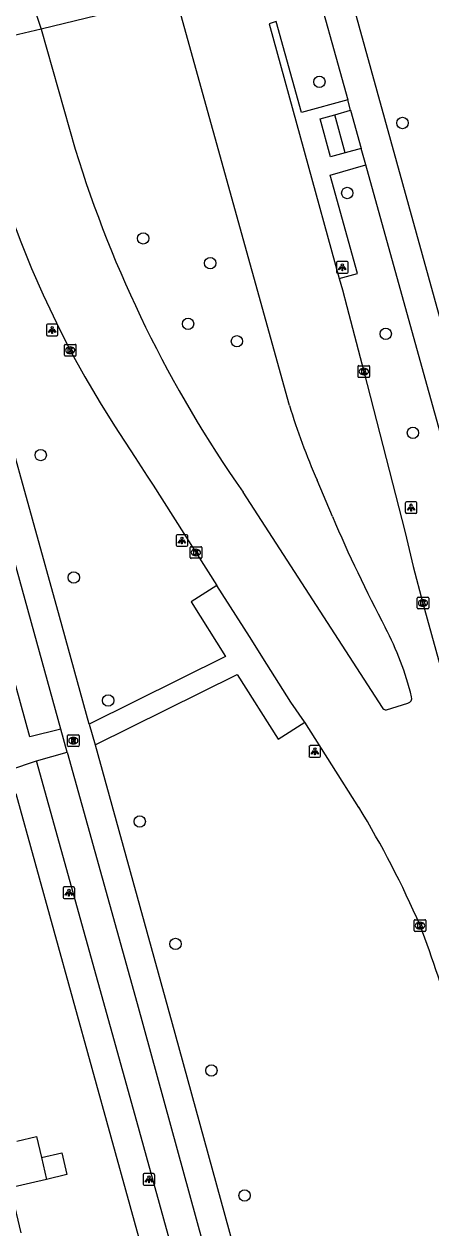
# Model space of a CAD drawing. Extents: x 158038 to 159242, y 380133 to 381214.
# Drawn here: x 159059 to 159094, y 380870 to 380973.5 of the extents above; entities that cross this region are included whole.
import ezdxf

# ---------------------------------------------------------------- set-up
doc = ezdxf.new("R2010")
doc.units = 0
for name, color, linetype in [('IMGEO_Boom', 7, 'Continuous'), ('IMGEO_Fietspad_open', 7, 'Continuous'), ('IMGEO_Kolk', 7, 'Continuous'), ('IMGEO_Lichtpunt', 7, 'Continuous'), ('IMGEO_Pand', 7, 'Continuous'), ('IMGEO_Rijbaan_lokaal_gesloten', 7, 'Continuous'), ('IMGEO_Rijbaan_lokaal_open', 7, 'Continuous'), ('IMGEO_Rioolput', 7, 'Continuous'), ('IMGEO_Voetpad_open', 7, 'Continuous')]:
    doc.layers.add(name, color=color, linetype=linetype)

msp = doc.modelspace()

# ---------------------------------------------------------------- linework, layer by layer
at = {"layer": 'IMGEO_Boom'}
for centre in [(159084.4, 380968.55), (159091.56, 380965.01), (159086.8, 380958.99), (159069.23, 380955.09), (159075, 380952.96), (159073.09, 380947.74), (159090.11, 380946.88), (159077.3, 380946.24), (159092.46, 380938.37), (159060.4, 380936.46), (159063.25, 380925.93), (159066.21, 380915.35), (159068.93, 380904.95), (159072.01, 380894.42), (159075.1, 380883.54), (159077.96, 380872.79)]:
    msp.add_circle(centre, 0.489, dxfattribs=at)
at = {"layer": 'IMGEO_Fietspad_open'}
for points in [[(159125.11, 380838.91), (159086.14, 380979.46)], [(159083.54, 380978.84), (159086.84, 380966.99)], [(159072.04, 380975.91), (159060.44, 380973.09)], [(159064.58, 380913.32), (159062.02, 380922.58), (159055.01, 380947.67), (159049.36, 380967.75), (159048.68, 380970.24), (159053.51, 380971.36), (159056.02, 380972.04)], [(159087.09, 380966.1), (159088.01, 380962.83)], [(159129.66, 380814.09), (159129.35, 380815.07), (159128.73, 380817.04), (159128.41, 380818.03), (159127.51, 380820.87), (159123.67, 380834.64), (159122.9, 380837.39), (159119.43, 380849.85), (159111.3, 380878.95), (159102.36, 380911.37), (159093.38, 380943.57), (159088.41, 380961.4)], [(159062.13, 380912.88), (159056.73, 380932.32), (159051.58, 380950.8), (159049.83, 380957.04)], [(159064.58, 380913.32), (159065.08, 380911.54)], [(159062.67, 380910.92), (159062.13, 380912.88)], [(159065.08, 380911.54), (159071.95, 380886.76), (159082.41, 380848.78), (159089.88, 380821.73), (159095.65, 380801.2), (159096.57, 380797.95), (159097.77, 380794.8), (159098.63, 380792.96)], [(159062.67, 380910.92), (159068.7, 380889.29), (159076.66, 380860.32), (159084.69, 380831.47), (159086.49, 380825.02)]]:
    msp.add_lwpolyline(points, dxfattribs=at)
at = {"layer": 'IMGEO_Kolk'}
for p, q in [((159062.44, 380945.04), (159062.44, 380945.9)), ((159062.52, 380945.97), (159063.37, 380945.97)), ((159062.93, 380945.75), (159062.95, 380945.75)), ((159063.44, 380945.9), (159063.44, 380945.04)), ((159063.37, 380944.97), (159062.52, 380944.97)), ((159062.95, 380945.19), (159062.93, 380945.19)), ((159087.73, 380943.22), (159087.73, 380944.07)), ((159087.8, 380944.14), (159088.66, 380944.14)), ((159088.24, 380943.36), (159088.21, 380943.36)), ((159088.22, 380943.92), (159088.24, 380943.92)), ((159088.73, 380944.07), (159088.73, 380943.22)), ((159088.66, 380943.14), (159087.8, 380943.14)), ((159073.27, 380927.65), (159073.27, 380928.5)), ((159073.35, 380928.58), (159074.2, 380928.58)), ((159073.76, 380928.36), (159073.78, 380928.36)), ((159073.78, 380927.8), (159073.76, 380927.8)), ((159074.27, 380928.5), (159074.27, 380927.65)), ((159074.2, 380927.58), (159073.35, 380927.58)), ((159092.82, 380923.31), (159092.82, 380924.16)), ((159092.89, 380924.24), (159093.75, 380924.24)), ((159093.31, 380924.01), (159093.33, 380924.01)), ((159093.82, 380924.16), (159093.82, 380923.31)), ((159093.75, 380923.23), (159092.89, 380923.23)), ((159093.33, 380923.46), (159093.3, 380923.46)), ((159092.57, 380895.58), (159092.57, 380896.43)), ((159092.64, 380896.5), (159093.49, 380896.5)), ((159093.08, 380895.72), (159093.05, 380895.72)), ((159093.06, 380896.28), (159093.08, 380896.28)), ((159093.57, 380896.43), (159093.57, 380895.58)), ((159093.49, 380895.5), (159092.64, 380895.5))]:
    msp.add_line(p, q, dxfattribs=at)
for points in [[(159062.44, 380945.04), (159062.44, 380945.9)], [(159062.52, 380945.97), (159063.37, 380945.97)], [(159062.76, 380945.67), (159062.89, 380945.67), (159062.89, 380945.52), (159063.01, 380945.67), (159063.18, 380945.67), (159063.03, 380945.52), (159063.19, 380945.27), (159063.03, 380945.27), (159062.95, 380945.44), (159062.89, 380945.37), (159062.89, 380945.27), (159062.76, 380945.27), (159062.76, 380945.67)], [(159063.44, 380945.9), (159063.44, 380945.04)], [(159063.37, 380944.97), (159062.52, 380944.97)], [(159087.73, 380943.22), (159087.73, 380944.07)], [(159087.8, 380944.14), (159088.66, 380944.14)], [(159088.05, 380943.84), (159088.17, 380943.84), (159088.17, 380943.69), (159088.3, 380943.84), (159088.47, 380943.84), (159088.32, 380943.69), (159088.47, 380943.44), (159088.32, 380943.44), (159088.24, 380943.61), (159088.17, 380943.54), (159088.17, 380943.44), (159088.05, 380943.44), (159088.05, 380943.84)], [(159088.73, 380944.07), (159088.73, 380943.22)], [(159088.66, 380943.14), (159087.8, 380943.14)], [(159073.27, 380927.65), (159073.27, 380928.5)], [(159073.35, 380928.58), (159074.2, 380928.58)], [(159073.59, 380928.28), (159073.72, 380928.28), (159073.72, 380928.12), (159073.84, 380928.28), (159074.01, 380928.28), (159073.86, 380928.13), (159074.02, 380927.88), (159073.86, 380927.88), (159073.78, 380928.04), (159073.72, 380927.97), (159073.72, 380927.88), (159073.59, 380927.88), (159073.59, 380928.28)], [(159074.27, 380928.5), (159074.27, 380927.65)], [(159074.2, 380927.58), (159073.35, 380927.58)], [(159092.82, 380923.31), (159092.82, 380924.16)], [(159092.89, 380924.24), (159093.75, 380924.24)], [(159093.14, 380923.93), (159093.26, 380923.93), (159093.26, 380923.78), (159093.39, 380923.93), (159093.56, 380923.93), (159093.41, 380923.78), (159093.56, 380923.53), (159093.41, 380923.53), (159093.33, 380923.7), (159093.26, 380923.63), (159093.26, 380923.53), (159093.14, 380923.53), (159093.14, 380923.93)], [(159093.82, 380924.16), (159093.82, 380923.31)], [(159093.75, 380923.23), (159092.89, 380923.23)], [(159092.57, 380895.58), (159092.57, 380896.43)], [(159092.64, 380896.5), (159093.49, 380896.5)], [(159092.89, 380896.2), (159093.01, 380896.2), (159093.01, 380896.05), (159093.14, 380896.2), (159093.31, 380896.2), (159093.16, 380896.05), (159093.31, 380895.8), (159093.16, 380895.8), (159093.08, 380895.97), (159093.01, 380895.9), (159093.01, 380895.8), (159092.89, 380895.8), (159092.89, 380896.2)], [(159093.57, 380896.43), (159093.57, 380895.58)], [(159093.49, 380895.5), (159092.64, 380895.5)]]:
    msp.add_lwpolyline(points, dxfattribs=at)
for centre, start, end in [((159062.52, 380945.9), 91.552, 178.448), ((159062.52, 380945.9), 91.552, 178.448), ((159063.37, 380945.9), 1.552, 88.448), ((159063.37, 380945.9), 1.552, 88.448), ((159062.52, 380945.05), 181.552, 268.448), ((159062.52, 380945.05), 181.552, 268.448), ((159063.37, 380945.05), 271.552, 358.448), ((159063.37, 380945.05), 271.552, 358.448), ((159087.8, 380944.07), 91.552, 178.448), ((159087.8, 380944.07), 91.552, 178.448), ((159087.8, 380943.22), 181.552, 268.448), ((159087.8, 380943.22), 181.552, 268.448), ((159088.65, 380944.07), 1.552, 88.448), ((159088.65, 380944.07), 1.552, 88.448), ((159088.65, 380943.22), 271.552, 358.448), ((159088.65, 380943.22), 271.552, 358.448), ((159073.35, 380928.5), 91.552, 178.448), ((159073.35, 380928.5), 91.552, 178.448), ((159074.2, 380928.5), 1.552, 88.448), ((159074.2, 380928.5), 1.552, 88.448), ((159073.35, 380927.65), 181.552, 268.448), ((159073.35, 380927.65), 181.552, 268.448), ((159074.2, 380927.65), 271.552, 358.448), ((159074.2, 380927.65), 271.552, 358.448), ((159092.9, 380924.16), 91.552, 178.448), ((159092.9, 380924.16), 91.552, 178.448), ((159093.74, 380924.16), 1.552, 88.448), ((159093.74, 380924.16), 1.552, 88.448), ((159092.9, 380923.31), 181.552, 268.448), ((159092.9, 380923.31), 181.552, 268.448), ((159093.74, 380923.31), 271.552, 358.448), ((159093.74, 380923.31), 271.552, 358.448), ((159092.64, 380896.43), 91.552, 178.448), ((159092.64, 380896.43), 91.552, 178.448), ((159093.49, 380896.43), 1.552, 88.448), ((159093.49, 380896.43), 1.552, 88.448), ((159092.64, 380895.58), 181.552, 268.448), ((159092.64, 380895.58), 181.552, 268.448), ((159093.49, 380895.58), 271.552, 358.448), ((159093.49, 380895.58), 271.552, 358.448)]:
    msp.add_arc(centre, 0.0765, start, end, dxfattribs=at)
for centre, major_axis, ratio, start_param, end_param in [((159062.93, 380945.47), (-0.387, 0.002), 0.722429, 4.712389, 7.853982), ((159062.95, 380945.47), (-0.39, 0.002), 0.717154, 1.570796, 4.712389), ((159088.22, 380943.64), (-0.387, 0.002), 0.722429, 4.712389, 7.853982), ((159088.24, 380943.64), (-0.39, 0.002), 0.717154, 1.570796, 4.712389), ((159073.76, 380928.08), (-0.387, 0.002), 0.722429, 4.712389, 7.853982), ((159073.78, 380928.08), (-0.39, 0.002), 0.717154, 1.570796, 4.712389), ((159093.31, 380923.73), (-0.387, 0.002), 0.722429, 4.712389, 7.853982), ((159093.33, 380923.73), (-0.39, 0.002), 0.717154, 1.570796, 4.712389), ((159093.05, 380896), (-0.387, 0.002), 0.722429, 4.712389, 7.853982), ((159093.08, 380896), (-0.39, 0.002), 0.717154, 1.570796, 4.712389)]:
    msp.add_ellipse(centre, major_axis=major_axis, ratio=ratio, start_param=start_param, end_param=end_param, dxfattribs=at)
at = {"layer": 'IMGEO_Lichtpunt'}
for p, q in [((159085.88, 380953), (159085.88, 380952.19)), ((159085.88, 380953), (159085.88, 380952.19)), ((159086.78, 380953.1), (159085.97, 380953.1)), ((159086.78, 380953.1), (159085.97, 380953.1)), ((159086.87, 380952.19), (159086.87, 380953)), ((159086.87, 380952.19), (159086.87, 380953)), ((159085.97, 380952.1), (159086.78, 380952.1)), ((159085.97, 380952.1), (159086.78, 380952.1)), ((159060.89, 380947.62), (159060.89, 380946.81)), ((159060.89, 380947.62), (159060.89, 380946.81)), ((159061.79, 380947.71), (159060.99, 380947.71)), ((159061.79, 380947.71), (159060.99, 380947.71)), ((159061.89, 380946.81), (159061.89, 380947.62)), ((159061.89, 380946.81), (159061.89, 380947.62)), ((159060.99, 380946.71), (159061.79, 380946.71)), ((159060.99, 380946.71), (159061.79, 380946.71)), ((159091.8, 380932.35), (159091.8, 380931.54)), ((159091.8, 380932.35), (159091.8, 380931.54)), ((159092.71, 380932.44), (159091.9, 380932.44)), ((159092.71, 380932.44), (159091.9, 380932.44)), ((159092.8, 380931.54), (159092.8, 380932.35)), ((159092.8, 380931.54), (159092.8, 380932.35)), ((159091.9, 380931.45), (159092.71, 380931.45)), ((159091.9, 380931.45), (159092.71, 380931.45)), ((159072.06, 380929.51), (159072.06, 380928.71)), ((159072.06, 380929.51), (159072.06, 380928.71)), ((159072.97, 380929.61), (159072.16, 380929.61)), ((159072.97, 380929.61), (159072.16, 380929.61)), ((159073.06, 380928.71), (159073.06, 380929.51)), ((159073.06, 380928.71), (159073.06, 380929.51)), ((159072.16, 380928.61), (159072.97, 380928.61)), ((159072.16, 380928.61), (159072.97, 380928.61)), ((159083.51, 380911.37), (159083.51, 380910.57)), ((159083.51, 380911.37), (159083.51, 380910.57)), ((159084.41, 380911.47), (159083.6, 380911.47)), ((159084.41, 380911.47), (159083.6, 380911.47)), ((159084.5, 380910.57), (159084.5, 380911.37)), ((159084.5, 380910.57), (159084.5, 380911.37)), ((159083.6, 380910.47), (159084.41, 380910.47)), ((159083.6, 380910.47), (159084.41, 380910.47)), ((159062.33, 380899.23), (159062.33, 380898.42)), ((159062.33, 380899.23), (159062.33, 380898.42)), ((159063.23, 380899.33), (159062.42, 380899.33)), ((159063.23, 380899.33), (159062.42, 380899.33)), ((159063.33, 380898.42), (159063.33, 380899.23)), ((159063.33, 380898.42), (159063.33, 380899.23)), ((159062.42, 380898.33), (159063.23, 380898.33)), ((159062.42, 380898.33), (159063.23, 380898.33)), ((159069.22, 380874.58), (159069.22, 380873.77)), ((159069.22, 380874.58), (159069.22, 380873.77)), ((159070.12, 380874.67), (159069.32, 380874.67)), ((159070.12, 380874.67), (159069.32, 380874.67)), ((159070.22, 380873.77), (159070.22, 380874.58)), ((159070.22, 380873.77), (159070.22, 380874.58)), ((159069.32, 380873.67), (159070.12, 380873.67)), ((159069.32, 380873.67), (159070.12, 380873.67))]:
    msp.add_line(p, q, dxfattribs=at)
for points in [[(159086.25, 380952.66), (159086.29, 380952.64), (159086.1, 380952.37), (159086.06, 380952.4), (159086.25, 380952.66)], [(159086.35, 380952.62), (159086.4, 380952.62), (159086.4, 380952.29), (159086.35, 380952.29), (159086.35, 380952.62)], [(159086.46, 380952.64), (159086.5, 380952.66), (159086.69, 380952.4), (159086.65, 380952.37), (159086.46, 380952.64)], [(159061.27, 380947.28), (159061.3, 380947.25), (159061.12, 380946.99), (159061.08, 380947.02), (159061.27, 380947.28)], [(159061.37, 380947.23), (159061.42, 380947.23), (159061.42, 380946.91), (159061.37, 380946.91), (159061.37, 380947.23)], [(159061.48, 380947.25), (159061.52, 380947.28), (159061.7, 380947.02), (159061.66, 380946.99), (159061.48, 380947.25)], [(159092.18, 380932.01), (159092.22, 380931.98), (159092.03, 380931.72), (159091.99, 380931.75), (159092.18, 380932.01)], [(159092.28, 380931.96), (159092.33, 380931.96), (159092.33, 380931.64), (159092.28, 380931.64), (159092.28, 380931.96)], [(159092.39, 380931.98), (159092.43, 380932.01), (159092.61, 380931.75), (159092.58, 380931.72), (159092.39, 380931.98)], [(159072.44, 380929.18), (159072.48, 380929.15), (159072.29, 380928.89), (159072.25, 380928.91), (159072.44, 380929.18)], [(159072.54, 380929.13), (159072.59, 380929.13), (159072.59, 380928.81), (159072.54, 380928.81), (159072.54, 380929.13)], [(159072.65, 380929.15), (159072.69, 380929.18), (159072.88, 380928.91), (159072.84, 380928.89), (159072.65, 380929.15)], [(159083.88, 380911.04), (159083.92, 380911.01), (159083.73, 380910.75), (159083.69, 380910.77), (159083.88, 380911.04)], [(159083.98, 380910.99), (159084.03, 380910.99), (159084.03, 380910.67), (159083.98, 380910.67), (159083.98, 380910.99)], [(159084.09, 380911.01), (159084.13, 380911.04), (159084.32, 380910.77), (159084.28, 380910.75), (159084.09, 380911.01)], [(159062.7, 380898.89), (159062.74, 380898.87), (159062.55, 380898.6), (159062.52, 380898.63), (159062.7, 380898.89)], [(159062.8, 380898.85), (159062.85, 380898.85), (159062.85, 380898.52), (159062.8, 380898.52), (159062.8, 380898.85)], [(159062.91, 380898.87), (159062.95, 380898.89), (159063.14, 380898.63), (159063.1, 380898.6), (159062.91, 380898.87)], [(159069.6, 380874.24), (159069.63, 380874.21), (159069.45, 380873.95), (159069.41, 380873.98), (159069.6, 380874.24)], [(159069.7, 380874.19), (159069.75, 380874.19), (159069.75, 380873.87), (159069.7, 380873.87), (159069.7, 380874.19)], [(159069.81, 380874.21), (159069.85, 380874.24), (159070.03, 380873.98), (159069.99, 380873.95), (159069.81, 380874.21)]]:
    msp.add_lwpolyline(points, dxfattribs=at)
for centre in [(159086.38, 380952.8), (159061.39, 380947.41), (159092.3, 380932.15), (159072.56, 380929.31), (159084.01, 380911.17), (159062.83, 380899.03), (159069.72, 380874.37)]:
    msp.add_circle(centre, 0.0994, dxfattribs=at)
for centre, start, end in [((159085.97, 380953), 90, 180), ((159085.97, 380953), 90, 180), ((159086.78, 380953), 0, 90), ((159086.78, 380953), 0, 90), ((159085.97, 380952.19), 180, 270), ((159085.97, 380952.19), 180, 270), ((159086.78, 380952.19), 270, 0), ((159086.78, 380952.19), 270, 360), ((159060.99, 380947.62), 90, 180), ((159060.99, 380947.62), 90, 180), ((159061.79, 380947.62), 0, 90), ((159061.79, 380947.62), 0, 90), ((159060.99, 380946.81), 180, 270), ((159060.99, 380946.81), 180, 270), ((159061.79, 380946.81), 270, 0), ((159061.79, 380946.81), 270, 360), ((159091.9, 380932.35), 90, 180), ((159091.9, 380932.35), 90, 180), ((159092.71, 380932.35), 0, 90), ((159092.71, 380932.35), 0, 90), ((159091.9, 380931.54), 180, 270), ((159091.9, 380931.54), 180, 270), ((159092.71, 380931.54), 270, 0), ((159092.71, 380931.54), 270, 360), ((159072.16, 380929.51), 90, 180), ((159072.16, 380929.51), 90, 180), ((159072.97, 380929.51), 0, 90), ((159072.97, 380929.51), 0, 90), ((159072.16, 380928.71), 180, 270), ((159072.16, 380928.71), 180, 270), ((159072.97, 380928.71), 270, 0), ((159072.97, 380928.71), 270, 360), ((159083.6, 380911.37), 90, 180), ((159083.6, 380911.37), 90, 180), ((159084.41, 380911.37), 0, 90), ((159084.41, 380911.37), 0, 90), ((159083.6, 380910.57), 180, 270), ((159083.6, 380910.57), 180, 270), ((159084.41, 380910.57), 270, 0), ((159084.41, 380910.57), 270, 360), ((159062.42, 380899.23), 90, 180), ((159062.42, 380899.23), 90, 180), ((159063.23, 380899.23), 0, 90), ((159063.23, 380899.23), 0, 90), ((159062.42, 380898.42), 180, 270), ((159062.42, 380898.42), 180, 270), ((159063.23, 380898.42), 270, 0), ((159063.23, 380898.42), 270, 360), ((159069.32, 380874.58), 90, 180), ((159069.32, 380874.58), 90, 180), ((159070.12, 380874.58), 0, 90), ((159070.12, 380874.58), 0, 90), ((159069.32, 380873.77), 180, 270), ((159069.32, 380873.77), 180, 270), ((159070.12, 380873.77), 270, 0), ((159070.12, 380873.77), 270, 360)]:
    msp.add_arc(centre, 0.0946, start, end, dxfattribs=at)
at = {"layer": 'IMGEO_Pand'}
for points in [[(159058.34, 380877.45), (159060.04, 380877.85), (159060.46, 380876.05)], [(159060.46, 380876.05), (159062.22, 380876.46), (159062.66, 380874.6), (159060.91, 380874.18)], [(159060.46, 380876.05), (159060.91, 380874.18)], [(159060.91, 380874.18), (159057.76, 380873.44), (159058.68, 380869.58)]]:
    msp.add_lwpolyline(points, dxfattribs=at)
at = {"layer": 'IMGEO_Rijbaan_lokaal_gesloten'}
for points in [[(159059.49, 380975.98), (159060.44, 380973.09)], [(159081.82, 380940.72), (159072.04, 380975.91)], [(159080.09, 380973.55), (159086.11, 380951.64)], [(159060.44, 380973.09), (159056.02, 380972.04)], [(159060.44, 380973.09), (159063.36, 380962.77)], [(159054.7, 380967.21), (159054.71, 380967.09), (159055.73, 380963.48), (159055.93, 380962.67), (159056.45, 380961.1), (159056.98, 380959.53), (159057.39, 380958.34), (159057.81, 380957.15), (159058.68, 380954.8), (159059.62, 380952.49), (159060.62, 380950.22), (159061.75, 380947.82), (159062.95, 380945.46), (159064.21, 380943.19), (159065.53, 380940.95), (159066.76, 380938.98), (159068.54, 380936.24), (159069.05, 380935.44), (159069.57, 380934.65), (159070.09, 380933.86), (159075.57, 380925.25)], [(159086.11, 380951.64), (159086.38, 380950.65), (159086.76, 380949.23), (159088.23, 380943.64), (159091.78, 380929.8), (159092.48, 380926.88), (159093.32, 380923.73), (159098.53, 380904.86), (159104.57, 380883.12), (159109.76, 380864.28), (159115.54, 380843.51), (159120.99, 380823.75), (159122.77, 380817.24), (159123.82, 380813.55), (159124.67, 380810.67), (159125.47, 380808.19), (159126.43, 380805.43), (159126.46, 380805.36), (159126.48, 380805.3)], [(159085.53, 380931.16), (159084.2, 380934.29)], [(159077.82, 380933.27), (159089.8, 380914.75)], [(159083.14, 380913.5), (159083.13, 380913.52), (159081.94, 380915.22), (159079.88, 380918.47), (159078.37, 380920.86), (159075.57, 380925.25)], [(159090.18, 380914.56), (159092.01, 380915.11)], [(159087.79, 380906.16), (159083.14, 380913.5)]]:
    msp.add_lwpolyline(points, dxfattribs=at)
for centre, radius, start, end in [((159164.1, 380993.85), 105.42, 197.1506, 215.0762), ((159141.58, 380959.17), 62.54, 197.1505, 203.4419), ((159198.39, 380979.13), 122.63, 203.0265, 207.9645), ((159067.59, 380909.67), 25.46, 13.6475, 27.994), ((159091.88, 380915.57), 0.473, 286.7675, 13.6334), ((159090.14, 380914.96), 0.404, 211.7043, 276.5846), ((159017.33, 380863.13), 82.57, 23.4644, 31.4159), ((158984.92, 380854.87), 115.71, 16.2553, 20.8229)]:
    msp.add_arc(centre, radius, start, end, dxfattribs=at)
at = {"layer": 'IMGEO_Rijbaan_lokaal_open'}
for points in [[(159086.84, 380966.99), (159082.86, 380965.91), (159080.68, 380973.73), (159080.09, 380973.55)], [(159085.72, 380965.71), (159087.09, 380966.1)], [(159087.09, 380966.1), (159086.84, 380966.99)], [(159086.63, 380962.45), (159085.37, 380962.1), (159084.46, 380965.36), (159085.72, 380965.71)], [(159088.01, 380962.83), (159086.63, 380962.45)], [(159088.41, 380961.4), (159088.01, 380962.83)], [(159086.11, 380951.64), (159087.68, 380952.08), (159085.32, 380960.51), (159088.41, 380961.4)]]:
    msp.add_lwpolyline(points, dxfattribs=at)
at = {"layer": 'IMGEO_Rioolput'}
for p, q in [((159062.71, 380911.47), (159062.71, 380912.33)), ((159062.79, 380912.4), (159063.64, 380912.4)), ((159063.2, 380912.18), (159063.22, 380912.18)), ((159063.71, 380912.33), (159063.71, 380911.47)), ((159063.64, 380911.4), (159062.79, 380911.4)), ((159063.22, 380911.62), (159063.2, 380911.62))]:
    msp.add_line(p, q, dxfattribs=at)
for points in [[(159062.71, 380911.47), (159062.71, 380912.33)], [(159062.79, 380912.4), (159063.64, 380912.4)], [(159063.71, 380912.33), (159063.71, 380911.47)], [(159063.64, 380911.4), (159062.79, 380911.4)], [(159063.3, 380912.1), (159063.05, 380912.1), (159063.05, 380911.7)], [(159063.05, 380911.7), (159063.17, 380911.7), (159063.17, 380911.86), (159063.18, 380911.86)], [(159063.23, 380912.02), (159063.17, 380912.02), (159063.17, 380911.94)], [(159063.17, 380911.94), (159063.22, 380911.94)], [(159063.23, 380911.83), (159063.3, 380911.7), (159063.44, 380911.7), (159063.38, 380911.83)]]:
    msp.add_lwpolyline(points, dxfattribs=at)
for centre, radius, start, end in [((159062.79, 380912.32), 0.0765, 91.552, 178.448), ((159062.79, 380912.32), 0.0765, 91.552, 178.448), ((159063.64, 380912.32), 0.0765, 1.552, 88.448), ((159063.64, 380912.32), 0.0765, 1.552, 88.448), ((159062.79, 380911.47), 0.0765, 181.552, 268.448), ((159062.79, 380911.47), 0.0765, 181.552, 268.448), ((159063.18, 380911.81), 0.0533, 26.0293, 88.6989), ((159063.21, 380912.13), 0.19, 274.7715, 282.9687), ((159063.23, 380911.92), 0.0964, 77.0061, 93.1865), ((159063.25, 380911.98), 0.0378, 276.6634, 79.6772), ((159063.3, 380911.99), 0.109, 350.3612, 89.416), ((159063.3, 380911.99), 0.112, 277.5842, 350.9817), ((159063.28, 380911.77), 0.108, 29.5134, 73.7905), ((159063.64, 380911.47), 0.0765, 271.552, 358.448), ((159063.64, 380911.47), 0.0765, 271.552, 358.448)]:
    msp.add_arc(centre, radius, start, end, dxfattribs=at)
for centre, major_axis, ratio, start_param, end_param in [((159063.2, 380911.9), (-0.387, 0.002), 0.722429, 4.712389, 7.853982), ((159063.22, 380911.9), (-0.39, 0.002), 0.717154, 1.570796, 4.712389)]:
    msp.add_ellipse(centre, major_axis=major_axis, ratio=ratio, start_param=start_param, end_param=end_param, dxfattribs=at)
at = {"layer": 'IMGEO_Voetpad_open'}
for points in [[(159086.63, 380962.45), (159085.72, 380965.71)], [(159062.13, 380912.88), (159059.48, 380912.22), (159054.8, 380929.13), (159049.74, 380947.16), (159047.19, 380956.3), (159049.83, 380957.04)], [(159075.57, 380925.25), (159073.35, 380923.83), (159076.32, 380919.15), (159064.58, 380913.32)], [(159065.08, 380911.54), (159077.31, 380917.6), (159080.85, 380912.03), (159083.14, 380913.5)], [(159057.73, 380909.39), (159060.04, 380910.16)], [(159060.04, 380910.16), (159062.67, 380910.92)], [(159086.49, 380825.02), (159083.88, 380824.29), (159076.16, 380852.09), (159068.54, 380879.67), (159060.04, 380910.16)], [(159081.21, 380824.68), (159058.29, 380907.32)]]:
    msp.add_lwpolyline(points, dxfattribs=at)

doc.saveas('drawing.dxf')
